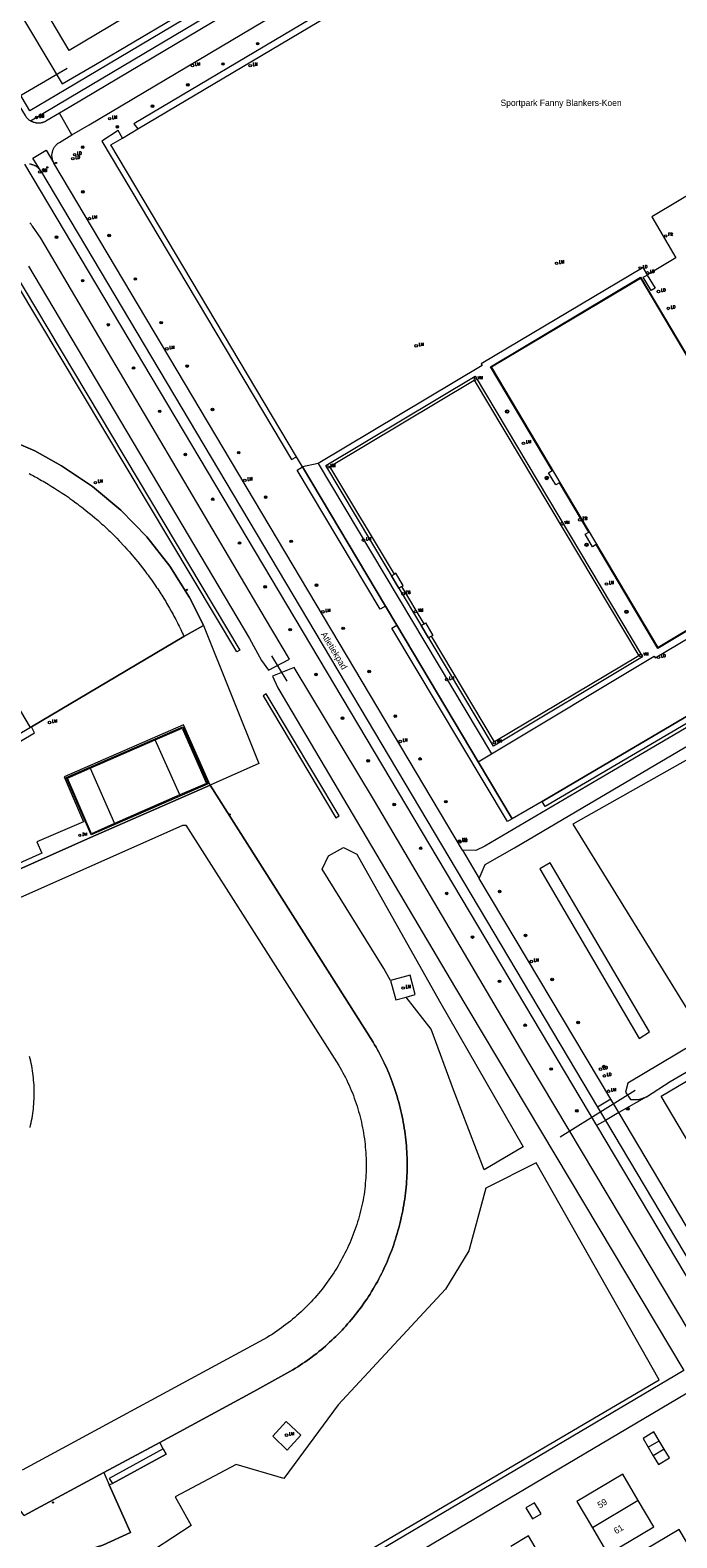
# Model space of a CAD drawing. Header units: metres. Extents: x 138165 to 154469, y 480134 to 494189.
# Tile 839 of 1056: x 145337 to 145464, y 488922 to 489217. Entities that reach past the tile are written whole.
import ezdxf

# ---------------------------------------------------------------- set-up
doc = ezdxf.new("R2010")
doc.units = ezdxf.units.M
doc.header["$LTSCALE"] = 0.001
doc.header["$MEASUREMENT"] = 0
for name, color, linetype, lineweight in [('TOP-L-duiker', 7, 'Continuous', 0), ('TOP-L-terrein schutting raster hek leuning', 7, 'Continuous', 0), ('TOP-L-topo objecten punt', 7, 'Continuous', 0), ('TOP-L-topo objecten vlak', 7, 'Continuous', 0), ('TOP-T-topo huisnummering naamgeving', 7, 'Continuous', 0)]:
    doc.layers.add(name, color=color, linetype=linetype, lineweight=lineweight)
doc.styles.add('Style-INTL_ISO', font='INTL_ISO.shx')
doc.styles.add('Style-STANDARD', font='STANDARD.shx')

# ---------------------------------------------------------------- blocks, each defined once
blk = doc.blocks.new('24')
at = {"layer": 'TOP-L-topo objecten punt', "color": 7, "linetype": 'Continuous', "lineweight": 0}
for radius in [0.025, 0.0182, 0.0115, 0.005]:
    blk.add_circle((0, 0), radius, dxfattribs=at)
blk = doc.blocks.new('304')
at = {"layer": 'TOP-L-topo objecten punt', "color": 7, "linetype": 'Continuous', "lineweight": 0}
blk.add_circle((0, 0), 0.0225, dxfattribs=at)
at = {"layer": 'TOP-L-topo objecten punt', "color": 7, "linetype": 'Continuous', "lineweight": 0, "style": 'Style-STANDARD'}
blk.add_text('ZM', height=0.054, dxfattribs=at).set_placement((0.043, 0))
blk = doc.blocks.new('306')
at = {"layer": 'TOP-L-topo objecten punt', "color": 7, "linetype": 'Continuous', "lineweight": 0}
blk.add_circle((0, 0), 0.025, dxfattribs=at)
at = {"layer": 'TOP-L-topo objecten punt', "color": 7, "linetype": 'Continuous', "lineweight": 0, "style": 'Style-STANDARD'}
blk.add_text('FR', height=0.06, dxfattribs=at).set_placement((0.0483, 0))
blk = doc.blocks.new('39')
at = {"layer": 'TOP-L-topo objecten punt', "color": 7, "linetype": 'Continuous', "lineweight": 0}
for p, q in [((0.0175, 0.0175), (-0.0175, 0.0175)), ((-0.0175, 0.0175), (-0.0175, -0.0175)), ((0.0175, 0.0175), (0.0175, -0.0175)), ((0.0175, -0.0175), (-0.0175, -0.0175))]:
    blk.add_line(p, q, dxfattribs=at)
blk.add_circle((0, 0), 0.0332, dxfattribs=at)
blk = doc.blocks.new('121')
at = {"layer": 'TOP-L-topo objecten punt', "color": 7, "linetype": 'Continuous', "lineweight": 0}
blk.add_circle((0, 0), 0.025, dxfattribs=at)
at = {"layer": 'TOP-L-topo objecten punt', "color": 7, "linetype": 'Continuous', "lineweight": 0, "style": 'Style-STANDARD'}
blk.add_text('LD', height=0.06, dxfattribs=at).set_placement((0.0483, 0))
blk = doc.blocks.new('10')
at = {"layer": 'TOP-L-topo objecten punt', "linetype": 'Continuous', "lineweight": 0}
blk.add_circle((0, 0), 0.0125, dxfattribs=at)
blk = doc.blocks.new('16')
at = {"layer": 'TOP-L-topo objecten punt', "color": 7, "linetype": 'Continuous', "lineweight": 0}
blk.add_circle((0, 0), 0.025, dxfattribs=at)
at = {"layer": 'TOP-L-topo objecten punt', "color": 7, "linetype": 'Continuous', "lineweight": 0, "style": 'Style-STANDARD'}
blk.add_text('LM', height=0.06, dxfattribs=at).set_placement((0.0483, 0))
blk = doc.blocks.new('28')
at = {"layer": 'TOP-L-topo objecten punt', "color": 7, "linetype": 'Continuous', "lineweight": 0}
blk.add_circle((0, 0), 0.025, dxfattribs=at)
at = {"layer": 'TOP-L-topo objecten punt', "color": 7, "linetype": 'Continuous', "lineweight": 0, "style": 'Style-STANDARD'}
blk.add_text('VM', height=0.06, dxfattribs=at).set_placement((0.0483, 0))
blk = doc.blocks.new('85')
at = {"layer": 'TOP-L-topo objecten punt', "color": 7, "linetype": 'Continuous', "lineweight": 0}
blk.add_circle((0, 0), 0.025, dxfattribs=at)
at = {"layer": 'TOP-L-topo objecten punt', "color": 7, "linetype": 'Continuous', "lineweight": 0, "style": 'Style-STANDARD'}
blk.add_text('ZB', height=0.06, dxfattribs=at).set_placement((0.0483, 0))
blk = doc.blocks.new('14')
at = {"layer": 'TOP-L-topo objecten punt', "color": 7, "linetype": 'Continuous', "lineweight": 0}
blk.add_circle((0, 0), 0.025, dxfattribs=at)
at = {"layer": 'TOP-L-topo objecten punt', "color": 7, "linetype": 'Continuous', "lineweight": 0, "style": 'Style-STANDARD'}
blk.add_text('VB', height=0.06, dxfattribs=at).set_placement((0.0483, 0))
blk = doc.blocks.new('175')
at = {"layer": 'TOP-L-topo objecten punt', "color": 7, "linetype": 'Continuous', "lineweight": 0}
blk.add_circle((0, 0), 0.025, dxfattribs=at)
at = {"layer": 'TOP-L-topo objecten punt', "color": 7, "linetype": 'Continuous', "lineweight": 0, "style": 'Style-STANDARD'}
blk.add_text('SB', height=0.06, dxfattribs=at).set_placement((0.0483, 0))

msp = doc.modelspace()

# ---------------------------------------------------------------- linework, layer by layer
at = {"layer": 'TOP-L-duiker', "flags": 128}
for points in [[(145344.54, 489209.97), (145325.45, 489198.81)], [(145387.77, 489089.72), (145384.72, 489094.73)], [(145441.37, 489000.36), (145456.05, 489009.47)]]:
    msp.add_lwpolyline(points, dxfattribs=at)
at = {"layer": 'TOP-L-terrein schutting raster hek leuning', "flags": 128}
for points in [[(145528.15, 489119.31), (145437.8, 489066.15), (145431.91, 489062.71), (145431.89, 489062.76), (145425.24, 489073.91), (145409.26, 489100.73), (145407.02, 489104.49), (145390.74, 489131.81), (145389.58, 489133.77), (145353.12, 489194.95), (145355.39, 489196.3), (145358.4, 489198.09), (145462.93, 489260.15), (145465, 489261.37), (145497.73, 489207.03)], [(145460.54, 489096.18), (145448.42, 489116.56), (145447.67, 489116.13), (145446.26, 489118.56), (145447, 489119.01), (145441.23, 489128.67), (145440.5, 489128.24), (145439.05, 489130.65), (145439.79, 489131.1), (145427.69, 489151.42), (145457.14, 489169.01), (145489.99, 489113.79), (145460.54, 489096.18)], [(145428.24, 489077), (145395.33, 489132.09), (145424.68, 489149.62), (145457.53, 489094.52), (145428.24, 489077)], [(145264.99, 489127.94), (145271.1, 489132), (145277.6, 489135.47), (145284.43, 489138.23), (145291.51, 489140.27), (145298.76, 489141.56), (145303.54, 489141.99), (145310.69, 489142.05), (145317.8, 489141.36), (145324.81, 489139.93), (145331.63, 489137.78), (145338.18, 489134.92), (145343.44, 489132), (145349.5, 489127.94), (145355.1, 489123.27), (145360.19, 489118.04), (145364.7, 489112.31), (145368.58, 489106.13), (145371.3, 489100.72), (145371.32, 489100.67)], [(145371.32, 489100.67), (145367.47, 489098.52), (145337.56, 489080.77), (145337.37, 489080.66), (145312.87, 489066.15), (145310.7, 489064.74), (145309.93, 489064.43), (145309.14, 489064.2), (145308.32, 489064.05), (145307.49, 489063.99), (145306.66, 489064.01), (145305.83, 489064.13), (145305.02, 489064.33), (145304.24, 489064.61), (145303.49, 489064.97), (145302.79, 489065.41), (145302.13, 489065.92), (145301.53, 489066.5), (145301.03, 489067.08), (145289.41, 489086.6), (145285.27, 489093.55), (145267.5, 489123.82), (145264.99, 489127.94)], [(145371.32, 489100.67), (145382.21, 489073.59), (145372.61, 489069.31)], [(145349.23, 489059.62), (145344.36, 489070.86), (145367.24, 489080.81), (145372.2, 489069.61), (145349.23, 489059.62)], [(145372.61, 489069.31), (145349.15, 489059.05), (145312.4, 489042.73), (145312.32, 489043.11)], [(145372.61, 489069.31), (145404.6, 489018.94), (145404.91, 489018.41), (145405.19, 489017.93), (145405.49, 489017.4), (145405.75, 489016.92), (145406.01, 489016.43), (145406.29, 489015.89), (145406.53, 489015.39), (145406.8, 489014.84), (145407.06, 489014.29), (145407.28, 489013.78), (145407.5, 489013.28), (145407.74, 489012.72), (145407.97, 489012.15), (145408.17, 489011.64), (145408.37, 489011.12), (145408.58, 489010.55), (145408.76, 489010.03), (145408.95, 489009.45), (145409.14, 489008.86), (145409.32, 489008.28), (145409.49, 489007.69), (145409.64, 489007.16), (145409.8, 489006.57), (145409.93, 489006.04), (145410.08, 489005.44), (145410.2, 489004.91), (145410.33, 489004.31), (145410.44, 489003.77), (145410.54, 489003.23), (145410.64, 489002.62), (145410.74, 489002.02), (145410.82, 489001.47), (145410.91, 489000.87), (145410.98, 489000.32), (145411.04, 488999.78), (145411.1, 488999.17), (145411.15, 488998.56), (145411.19, 488998.01), (145411.23, 488997.46), (145411.26, 488996.85), (145411.28, 488996.24), (145411.29, 488995.68), (145411.3, 488995.07), (145411.3, 488994.52), (145411.29, 488993.91), (145411.28, 488993.36), (145411.26, 488992.75), (145411.23, 488992.2), (145411.19, 488991.59), (145411.15, 488991.04), (145411.1, 488990.43), (145411.04, 488989.88), (145410.97, 488989.27), (145410.9, 488988.73), (145410.82, 488988.12), (145410.74, 488987.58), (145410.64, 488986.97), (145410.54, 488986.43), (145410.43, 488985.83), (145410.32, 488985.29), (145410.21, 488984.75), (145410.07, 488984.15), (145409.93, 488983.56), (145409.78, 488982.98), (145409.64, 488982.46), (145409.49, 488981.87), (145409.34, 488981.34), (145409.17, 488980.76), (145409, 488980.23), (145408.84, 488979.71), (145408.66, 488979.19), (145408.46, 488978.62), (145408.27, 488978.1), (145408.06, 488977.54), (145407.86, 488977.03), (145407.65, 488976.52), (145407.44, 488976.02), (145407.22, 488975.51), (145407, 488975.01), (145406.74, 488974.46), (145406.51, 488973.97), (145406.27, 488973.48), (145406.02, 488972.99), (145405.73, 488972.45), (145405.45, 488971.91), (145405.18, 488971.44), (145404.91, 488970.96), (145404.63, 488970.49), (145404.31, 488969.97), (145404.02, 488969.5), (145403.73, 488969.04), (145403.43, 488968.58), (145403.12, 488968.13), (145402.81, 488967.68), (145402.46, 488967.18), (145402.14, 488966.74), (145401.78, 488966.25), (145401.44, 488965.82), (145401.1, 488965.39), (145400.72, 488964.91), (145400.33, 488964.45), (145399.98, 488964.03), (145399.62, 488963.62), (145399.26, 488963.21), (145398.89, 488962.8), (145398.51, 488962.4), (145398.09, 488961.96), (145397.71, 488961.57), (145397.32, 488961.19), (145396.93, 488960.81), (145396.53, 488960.43), (145396.08, 488960.02), (145395.68, 488959.65), (145395.27, 488959.29), (145394.81, 488958.89), (145394.39, 488958.54), (145393.96, 488958.19), (145393.54, 488957.85), (145393.05, 488957.48), (145392.62, 488957.15), (145392.13, 488956.79), (145391.68, 488956.47), (145391.24, 488956.15), (145390.78, 488955.84), (145390.28, 488955.51), (145389.82, 488955.21), (145389.36, 488954.92), (145388.84, 488954.6), (145381.2, 488950.38), (145362.73, 488940.38), (145351.77, 488934.45)], [(145351.77, 488934.45), (145336.13, 488926.04), (145320.71, 488945.89), (145296.01, 488977.73), (145295.36, 488977.27)], [(145363.4, 488939.14), (145352.81, 488933.33), (145353.42, 488932.33)], [(145363.4, 488939.14), (145363.98, 488938.07), (145353.42, 488932.33)], [(145351.77, 488934.45), (145352.82, 488932.07), (145356.97, 488922.71), (145351.53, 488920.22), (145348.4, 488919.25), (145342.83, 488917.78), (145346.67, 488911.91), (145329.99, 488901.47)]]:
    msp.add_lwpolyline(points, dxfattribs=at)
at = {"layer": 'TOP-L-topo objecten vlak', "flags": 128}
for points in [[(145308.43, 489265.71), (145343.56, 489206.96), (145350.13, 489210.75), (145402.82, 489241.93), (145408.9, 489245.62), (145406.95, 489249.04), (145405.09, 489249.03), (145402.37, 489247.72), (145344.96, 489213.48), (145312.68, 489267.8)], [(145345.48, 489196.93), (145348.88, 489198.88), (145460.04, 489264.95)], [(145462.3, 489261.19), (145357.63, 489199.11), (145358.4, 489198.09)], [(145358.4, 489198.09), (145462.93, 489260.15)], [(145411.3, 489245.64), (145344.27, 489205.81), (145337.23, 489201.63), (145334.86, 489205.64)], [(145337.33, 489199.69), (145344.97, 489204.22), (145411.29, 489243.66)], [(145409.46, 489240.68), (145345.25, 489202.52), (145343.04, 489201.19)], [(145334.75, 489203.28), (145336.31, 489200.75), (145336.36, 489200.67), (145336.41, 489200.59), (145336.51, 489200.44), (145336.57, 489200.37), (145336.63, 489200.3), (145336.69, 489200.23), (145336.76, 489200.16), (145336.82, 489200.09), (145336.89, 489200.03), (145336.96, 489199.97), (145337.03, 489199.91), (145337.11, 489199.85), (145337.18, 489199.79), (145337.26, 489199.74), (145337.33, 489199.69)], [(145343.04, 489201.19), (145340.35, 489199.6), (145340.27, 489199.56), (145340.17, 489199.51), (145340.08, 489199.48), (145340, 489199.44), (145339.9, 489199.4), (145339.81, 489199.37), (145339.72, 489199.35), (145339.62, 489199.32), (145339.53, 489199.3), (145339.42, 489199.28), (145339.33, 489199.26), (145339.22, 489199.25), (145339.12, 489199.24), (145339.02, 489199.24), (145338.92, 489199.23), (145338.83, 489199.23), (145338.73, 489199.24), (145338.64, 489199.25), (145338.55, 489199.26), (145338.44, 489199.27), (145338.34, 489199.29), (145338.24, 489199.31), (145338.14, 489199.34), (145338.05, 489199.36), (145337.95, 489199.39), (145337.86, 489199.43), (145337.78, 489199.46), (145337.68, 489199.5), (145337.6, 489199.54), (145337.5, 489199.59), (145337.42, 489199.64), (145337.33, 489199.69)], [(145345.48, 489196.93), (145343.04, 489201.19)], [(145341.96, 489191.39), (145341.89, 489191.53), (145341.83, 489191.65), (145341.78, 489191.78), (145341.72, 489191.93), (145341.68, 489192.06), (145341.64, 489192.21), (145341.62, 489192.35), (145341.59, 489192.48), (145341.58, 489192.64), (145341.57, 489192.78), (145341.57, 489192.93), (145341.57, 489193.07), (145341.59, 489193.23), (145341.61, 489193.36), (145341.64, 489193.52), (145341.67, 489193.65), (145341.71, 489193.8), (145341.76, 489193.93), (145341.82, 489194.08), (145341.87, 489194.2), (145341.94, 489194.33), (145342.02, 489194.46), (145342.09, 489194.58), (145342.17, 489194.69), (145342.26, 489194.8), (145342.36, 489194.91), (145342.46, 489195.02), (145342.57, 489195.12), (145342.68, 489195.21), (145342.8, 489195.31), (145342.92, 489195.39), (145343.05, 489195.47), (145345.48, 489196.93)], [(145355.39, 489196.3), (145354.55, 489197.79), (145351.33, 489195.68), (145388.58, 489133.23), (145389.58, 489133.77)], [(145389.58, 489133.77), (145353.12, 489194.95), (145355.39, 489196.3)], [(145355.39, 489196.3), (145358.4, 489198.09)], [(145339.29, 489189.92), (145337.8, 489192.37), (145340.45, 489193.95), (145341.96, 489191.39)], [(145480.18, 489193.25), (145459.34, 489180.84), (145464.08, 489172.78), (145458.51, 489169.48), (145457.61, 489170.93), (145425.81, 489151.98), (145426, 489151.67), (145393.84, 489132.44)], [(145336.19, 489191.2), (145448.51, 489002.53)], [(145337.18, 489191.24), (145337.29, 489191.23), (145337.4, 489191.21), (145337.52, 489191.18), (145337.62, 489191.15), (145337.74, 489191.12), (145337.84, 489191.08), (145337.94, 489191.04), (145338.04, 489191), (145338.13, 489190.95), (145338.24, 489190.9), (145338.34, 489190.84), (145338.43, 489190.79), (145338.52, 489190.72), (145338.61, 489190.65), (145338.7, 489190.59), (145338.78, 489190.52), (145338.87, 489190.43), (145338.95, 489190.35), (145339.02, 489190.28), (145339.09, 489190.19), (145339.15, 489190.11), (145339.22, 489190.02), (145339.29, 489189.92)], [(145339.29, 489189.92), (145448.68, 489006.18)], [(145422.15, 489056.59), (145341.96, 489191.39)], [(145384.08, 489091.89), (145388.17, 489094.08), (145383.51, 489101.95), (145344.54, 489167.9), (145339.39, 489176.67), (145337.71, 489179.05), (145337.64, 489179.18), (145337.57, 489179.29), (145337.49, 489179.4), (145337.4, 489179.5), (145337.31, 489179.61), (145337.22, 489179.7)], [(145377.84, 489095.47), (145330.16, 489175.09), (145330.8, 489175.47), (145378.48, 489095.86), (145377.84, 489095.47)], [(145336.99, 489171.14), (145380.33, 489098.09), (145382.73, 489093.77), (145384.08, 489091.89)], [(145459.99, 489166.87), (145459.19, 489166.43), (145457.67, 489169), (145458.45, 489169.43), (145459.99, 489166.87)], [(145489.79, 489113.83), (145460.6, 489096.38), (145427.88, 489151.42), (145457.09, 489168.83), (145489.79, 489113.83)], [(145408.79, 489110.72), (145396.14, 489131.87), (145424.49, 489148.82), (145456.79, 489094.73), (145428.47, 489077.81), (145416.06, 489098.57)], [(145371.32, 489100.67), (145371.3, 489100.72), (145368.58, 489106.13), (145364.7, 489112.31), (145360.19, 489118.04), (145355.1, 489123.27), (145349.5, 489127.94), (145343.44, 489132), (145338.18, 489134.92), (145331.63, 489137.78), (145324.81, 489139.93), (145317.8, 489141.36), (145310.69, 489142.05), (145303.54, 489141.99), (145298.76, 489141.56), (145291.51, 489140.27), (145284.43, 489138.23), (145277.6, 489135.47), (145271.1, 489132), (145264.99, 489127.94)], [(145390.74, 489131.81), (145389.58, 489133.77)], [(145407.02, 489104.49), (145406.03, 489103.9), (145389.68, 489131.16), (145390.74, 489131.81)], [(145393.84, 489132.44), (145390.74, 489131.81)], [(145390.74, 489131.81), (145407.02, 489104.49)], [(145393.84, 489132.44), (145427.87, 489075.48)], [(145337.11, 489130.47), (145337.42, 489130.3), (145337.92, 489130.03), (145338.25, 489129.85), (145338.57, 489129.68), (145339.21, 489129.33), (145339.53, 489129.15), (145339.85, 489128.96), (145340.48, 489128.59), (145340.8, 489128.41), (145341.42, 489128.03), (145341.73, 489127.84), (145342.04, 489127.64), (145342.66, 489127.25), (145342.97, 489127.05), (145343.58, 489126.65), (145343.89, 489126.44), (145344.19, 489126.24), (145344.79, 489125.82), (145345.09, 489125.61), (145345.69, 489125.18), (145346.28, 489124.75), (145346.57, 489124.53), (145346.86, 489124.31), (145347.45, 489123.87), (145347.73, 489123.64), (145348.31, 489123.19), (145348.88, 489122.73), (145349.16, 489122.49), (145349.44, 489122.26), (145350, 489121.79), (145350.28, 489121.55), (145350.55, 489121.31), (145350.83, 489121.07), (145351.38, 489120.58), (145351.65, 489120.33), (145352.18, 489119.83), (145352.72, 489119.33), (145352.98, 489119.08), (145353.51, 489118.57), (145353.77, 489118.31), (145354.02, 489118.05), (145354.28, 489117.79), (145354.79, 489117.26), (145355.04, 489117), (145355.54, 489116.46), (145355.79, 489116.19), (145356.29, 489115.65), (145356.53, 489115.38), (145356.77, 489115.1), (145357.01, 489114.83), (145357.25, 489114.55), (145357.73, 489113.99), (145357.96, 489113.71), (145358.43, 489113.15), (145358.89, 489112.57), (145359.34, 489112), (145359.78, 489111.42), (145360.22, 489110.83), (145360.44, 489110.54), (145360.66, 489110.24), (145361.08, 489109.65), (145361.51, 489109.05), (145361.92, 489108.44), (145362.12, 489108.14), (145362.33, 489107.83), (145362.53, 489107.53), (145362.92, 489106.91), (145363.12, 489106.6), (145363.51, 489105.98), (145363.89, 489105.35), (145364.08, 489105.04), (145364.45, 489104.41), (145364.63, 489104.09), (145364.99, 489103.45), (145365.34, 489102.81), (145365.51, 489102.49), (145365.69, 489102.16), (145365.86, 489101.84), (145366.19, 489101.19), (145366.36, 489100.86), (145366.52, 489100.53), (145366.84, 489099.88), (145367.15, 489099.21), (145367.31, 489098.88), (145367.47, 489098.52)], [(145427.87, 489075.48), (145459.82, 489094.63), (145460.01, 489094.32), (145495.64, 489115.51), (145497.49, 489112.39), (145500.28, 489107.86), (145503.9, 489110.04), (145505.35, 489107.55), (145527.39, 489120.68)], [(145437.8, 489066.15), (145528.15, 489119.31)], [(145528.15, 489119.31), (145528.82, 489118.21), (145438.37, 489065.18), (145437.8, 489066.15)], [(145529.49, 489117.78), (145526.78, 489116.17), (145448.79, 489070.47), (145426.56, 489057.39), (145424.79, 489056.49), (145422.15, 489056.59)], [(145425.44, 489051), (145426.65, 489053.75), (145432.36, 489057.06), (145445.77, 489064.98), (145532.7, 489116.09)], [(145410.23, 489108.31), (145409.7, 489108), (145408.26, 489110.41), (145408.79, 489110.72)], [(145410.23, 489108.31), (145410.55, 489108.5), (145409.11, 489110.91), (145408.79, 489110.72)], [(145414.61, 489100.99), (145410.23, 489108.31)], [(145337.37, 489080.66), (145330.11, 489092.84), (145328.89, 489095.04), (145327.44, 489097.09), (145325.79, 489098.98), (145323.95, 489100.69), (145321.94, 489102.19), (145319.78, 489103.48), (145317.5, 489104.54), (145315.84, 489105.13), (145313.91, 489105.52), (145311.95, 489105.71), (145309.99, 489105.69), (145308.03, 489105.47), (145306.11, 489105.04), (145304.24, 489104.42), (145302.45, 489103.6), (145301.95, 489103.33), (145285.27, 489093.55)], [(145407.02, 489104.49), (145409.26, 489100.73)], [(145416.06, 489098.57), (145415.48, 489098.27), (145414.07, 489100.67), (145414.61, 489100.99)], [(145414.61, 489100.99), (145414.92, 489101.18), (145416.34, 489098.71), (145416.06, 489098.57)], [(145337.56, 489080.77), (145367.47, 489098.52)], [(145367.47, 489098.52), (145371.32, 489100.67)], [(145371.32, 489100.67), (145382.21, 489073.59), (145372.61, 489069.31)], [(145431.89, 489062.76), (145431.02, 489062.23), (145408.28, 489100.15), (145409.26, 489100.73)], [(145409.26, 489100.73), (145425.24, 489073.91)], [(145471.92, 488953.44), (145435.08, 489015.15), (145404.88, 489066.24), (145389.1, 489092.41), (145384.85, 489090.71), (145385.89, 489088.46), (145420.82, 489029.52), (145465.65, 488954.47), (145322.43, 488869.88), (145203.81, 488800.08)], [(145524.48, 489056.95), (145502.82, 489094.91), (145443.82, 489061.66), (145467.57, 489023.25), (145483.01, 489032.77), (145524.48, 489056.95)], [(145337.37, 489080.66), (145312.87, 489066.15), (145310.7, 489064.74), (145309.93, 489064.43), (145309.14, 489064.2), (145308.32, 489064.05), (145307.49, 489063.99), (145306.66, 489064.01), (145305.83, 489064.13), (145305.02, 489064.33), (145304.24, 489064.61), (145303.49, 489064.97), (145302.79, 489065.41), (145302.13, 489065.92), (145301.53, 489066.5), (145301.03, 489067.08), (145289.41, 489086.6)], [(145397.97, 489063.34), (145383.65, 489087.23), (145383.01, 489086.84), (145397.33, 489062.95), (145397.97, 489063.34)], [(145372.61, 489069.31), (145367.39, 489081.18), (145343.96, 489070.97), (145347.76, 489062.16), (145338.61, 489058.23), (145339.56, 489055.98), (145317.3, 489046.06)], [(145327.1, 489073.09), (145338.16, 489079.64), (145337.56, 489080.77)], [(145337.56, 489080.77), (145337.37, 489080.66)], [(145361.82, 489078.22), (145367.1, 489080.53), (145371.93, 489069.68), (145366.67, 489067.43)], [(145349.08, 489072.68), (145361.82, 489078.22)], [(145366.67, 489067.43), (145361.82, 489078.22)], [(145425.24, 489073.91), (145427.87, 489075.48)], [(145353.85, 489061.83), (145349.33, 489059.82), (145344.61, 489070.74), (145349.08, 489072.68)], [(145349.08, 489072.68), (145353.85, 489061.83)], [(145425.24, 489073.91), (145431.89, 489062.76)], [(145312.32, 489043.11), (145312.4, 489042.73), (145349.15, 489059.05), (145372.61, 489069.31)], [(145362.73, 488940.38), (145381.2, 488950.38), (145388.84, 488954.6), (145389.36, 488954.92), (145389.82, 488955.21), (145390.28, 488955.51), (145390.78, 488955.84), (145391.24, 488956.15), (145391.68, 488956.47), (145392.13, 488956.79), (145392.62, 488957.15), (145393.05, 488957.48), (145393.54, 488957.85), (145393.96, 488958.19), (145394.39, 488958.54), (145394.81, 488958.89), (145395.27, 488959.29), (145395.68, 488959.65), (145396.08, 488960.02), (145396.53, 488960.43), (145396.93, 488960.81), (145397.32, 488961.19), (145397.71, 488961.57), (145398.09, 488961.96), (145398.51, 488962.4), (145398.89, 488962.8), (145399.26, 488963.21), (145399.62, 488963.62), (145399.98, 488964.03), (145400.33, 488964.45), (145400.72, 488964.91), (145401.1, 488965.39), (145401.44, 488965.82), (145401.78, 488966.25), (145402.14, 488966.74), (145402.46, 488967.18), (145402.81, 488967.68), (145403.12, 488968.13), (145403.43, 488968.58), (145403.73, 488969.04), (145404.02, 488969.5), (145404.31, 488969.97), (145404.63, 488970.49), (145404.91, 488970.96), (145405.18, 488971.44), (145405.45, 488971.91), (145405.73, 488972.45), (145406.02, 488972.99), (145406.27, 488973.48), (145406.51, 488973.97), (145406.74, 488974.46), (145407, 488975.01), (145407.22, 488975.51), (145407.44, 488976.02), (145407.65, 488976.52), (145407.86, 488977.03), (145408.06, 488977.54), (145408.27, 488978.1), (145408.46, 488978.62), (145408.66, 488979.19), (145408.84, 488979.71), (145409, 488980.23), (145409.17, 488980.76), (145409.34, 488981.34), (145409.49, 488981.87), (145409.64, 488982.46), (145409.78, 488982.98), (145409.93, 488983.56), (145410.07, 488984.15), (145410.21, 488984.75), (145410.32, 488985.29), (145410.43, 488985.83), (145410.54, 488986.43), (145410.64, 488986.97), (145410.74, 488987.58), (145410.82, 488988.12), (145410.9, 488988.73), (145410.97, 488989.27), (145411.04, 488989.88), (145411.1, 488990.43), (145411.15, 488991.04), (145411.19, 488991.59), (145411.23, 488992.2), (145411.26, 488992.75), (145411.28, 488993.36), (145411.29, 488993.91), (145411.3, 488994.52), (145411.3, 488995.07), (145411.29, 488995.68), (145411.28, 488996.24), (145411.26, 488996.85), (145411.23, 488997.46), (145411.19, 488998.01), (145411.15, 488998.56), (145411.1, 488999.17), (145411.04, 488999.78), (145410.98, 489000.32), (145410.91, 489000.87), (145410.82, 489001.47), (145410.74, 489002.02), (145410.64, 489002.62), (145410.54, 489003.23), (145410.44, 489003.77), (145410.33, 489004.31), (145410.2, 489004.91), (145410.08, 489005.44), (145409.93, 489006.04), (145409.8, 489006.57), (145409.64, 489007.16), (145409.49, 489007.69), (145409.32, 489008.28), (145409.14, 489008.86), (145408.95, 489009.45), (145408.76, 489010.03), (145408.58, 489010.55), (145408.37, 489011.12), (145408.17, 489011.64), (145407.97, 489012.15), (145407.74, 489012.72), (145407.5, 489013.28), (145407.28, 489013.78), (145407.06, 489014.29), (145406.8, 489014.84), (145406.53, 489015.39), (145406.29, 489015.89), (145406.01, 489016.43), (145405.75, 489016.92), (145405.49, 489017.4), (145405.19, 489017.93), (145404.91, 489018.41), (145404.6, 489018.94), (145372.61, 489069.31)], [(145366.67, 489067.43), (145353.85, 489061.83)], [(145437.8, 489066.15), (145431.91, 489062.71), (145431.89, 489062.76)], [(145292.82, 489028.49), (145367.27, 489061.48), (145367.87, 489061.48), (145397.88, 489014.35), (145398.15, 489013.87), (145398.42, 489013.4), (145398.69, 489012.92), (145398.94, 489012.43), (145399.19, 489011.95), (145399.43, 489011.45), (145399.67, 489010.96), (145399.9, 489010.46), (145400.12, 489009.96), (145400.33, 489009.46), (145400.54, 489008.95), (145400.74, 489008.44), (145400.93, 489007.92), (145401.11, 489007.41), (145401.29, 489006.89), (145401.46, 489006.37), (145401.62, 489005.85), (145401.77, 489005.32), (145401.92, 489004.79), (145402.06, 489004.27), (145402.19, 489003.73), (145402.32, 489003.2), (145402.43, 489002.67), (145402.54, 489002.13), (145402.64, 489001.59), (145402.74, 489001.05), (145402.82, 489000.51), (145402.9, 488999.97), (145402.97, 488999.42), (145403.04, 488998.88), (145403.09, 488998.34), (145403.14, 488997.79), (145403.18, 488997.24), (145403.21, 488996.7), (145403.23, 488996.15), (145403.25, 488995.6), (145403.26, 488995.06), (145403.26, 488994.51), (145403.25, 488993.96), (145403.23, 488993.41), (145403.21, 488992.87), (145403.18, 488992.32), (145403.14, 488991.77), (145403.09, 488991.23), (145403.04, 488990.68), (145402.98, 488990.14), (145402.91, 488989.6), (145402.83, 488989.05), (145402.74, 488988.51), (145402.64, 488987.97), (145402.54, 488987.42), (145402.42, 488986.88), (145402.3, 488986.34), (145402.16, 488985.8), (145402.03, 488985.26), (145401.88, 488984.72), (145401.73, 488984.19), (145401.57, 488983.66), (145401.4, 488983.13), (145401.22, 488982.6), (145401.04, 488982.08), (145400.85, 488981.56), (145400.66, 488981.04), (145400.45, 488980.52), (145400.24, 488980.01), (145400.02, 488979.5), (145399.8, 488978.99), (145399.57, 488978.48), (145399.33, 488977.98), (145399.08, 488977.48), (145398.83, 488976.99), (145398.57, 488976.5), (145398.3, 488976.01), (145398.03, 488975.53), (145397.75, 488975.05), (145397.47, 488974.57), (145397.17, 488974.1), (145396.88, 488973.63), (145396.57, 488973.17), (145396.26, 488972.71), (145395.94, 488972.25), (145395.62, 488971.8), (145395.29, 488971.35), (145394.95, 488970.91), (145394.61, 488970.47), (145394.26, 488970.04), (145393.91, 488969.61), (145393.55, 488969.19), (145393.18, 488968.77), (145392.81, 488968.36), (145392.43, 488967.95), (145392.05, 488967.55), (145391.66, 488967.15), (145391.27, 488966.76), (145390.87, 488966.38), (145390.46, 488965.99), (145390.05, 488965.62), (145389.64, 488965.25), (145389.22, 488964.89), (145388.8, 488964.53), (145388.37, 488964.18), (145387.93, 488963.83), (145387.49, 488963.49), (145387.05, 488963.16), (145386.6, 488962.83), (145386.15, 488962.51), (145385.69, 488962.19), (145385.23, 488961.88), (145384.77, 488961.58), (145384.3, 488961.28), (145383.82, 488960.99), (145335.71, 488934.92)], [(145408.04, 489031.02), (145406.75, 489033.35), (145394.59, 489052.83), (145395.89, 489055.45), (145398.83, 489057.12), (145401.39, 489055.81), (145417.67, 489026.95), (145434.07, 488998.39), (145426.42, 488993.87), (145420.37, 489009.59), (145416.01, 489021.49), (145411.11, 489027.77)], [(145422.15, 489056.59), (145425.44, 489051)], [(145458.89, 489020.92), (145439.35, 489054.11), (145437.38, 489052.9), (145456.83, 489019.65), (145458.89, 489020.92)], [(145451.29, 489007.71), (145425.44, 489051)], [(145523.5, 489047.82), (145522.19, 489049.9), (145519.32, 489049.35), (145506.95, 489042.17), (145491.34, 489032.9), (145467.56, 489018.57), (145454.63, 489010.86), (145454.19, 489009.11), (145455.13, 489007.67), (145456.76, 489007.64), (145458.3, 489008.2)], [(145458.3, 489008.2), (145462.93, 489011.22), (145487.09, 489025.28), (145509.08, 489038.18), (145522.73, 489046.43), (145523.5, 489047.82)], [(145481.84, 488993.28), (145482.62, 488989.13), (145476.19, 488983.1), (145461.18, 489008.31), (145526.08, 489046.71)], [(145411.11, 489027.77), (145412.89, 489028.27), (145411.91, 489032.09), (145408.04, 489031.02)], [(145408.04, 489031.02), (145409.06, 489027.19), (145411.11, 489027.77)], [(145337.27, 489002.16), (145337.37, 489002.62), (145337.47, 489003.08), (145337.56, 489003.53), (145337.65, 489004), (145337.73, 489004.46), (145337.8, 489004.92), (145337.86, 489005.39), (145337.91, 489005.85), (145337.96, 489006.32), (145338, 489006.78), (145338.03, 489007.25), (145338.05, 489007.72), (145338.07, 489008.18), (145338.08, 489008.65), (145338.08, 489009.12), (145338.07, 489009.59), (145338.06, 489010.06), (145338.04, 489010.53), (145338.01, 489010.99), (145337.97, 489011.46), (145337.92, 489011.93), (145337.87, 489012.39), (145337.81, 489012.86), (145337.74, 489013.32), (145337.67, 489013.78), (145337.58, 489014.24), (145337.49, 489014.7), (145337.39, 489015.16), (145337.29, 489015.61), (145337.17, 489016.07)], [(145451.29, 489007.71), (145448.68, 489006.18)], [(145452.85, 489005.1), (145451.29, 489007.71)], [(145458.3, 489008.2), (145452.85, 489005.1)], [(145450.24, 489003.57), (145448.51, 489002.53)], [(145448.68, 489006.18), (145450.24, 489003.57)], [(145452.85, 489005.1), (145450.24, 489003.57)], [(145450.24, 489003.57), (145477.96, 488957.01), (145502.3, 488916.12), (145520.41, 488885.6)], [(145522.71, 488887.7), (145504.9, 488917.65), (145480.56, 488958.54), (145452.85, 489005.1)], [(145448.51, 489002.53), (145476.22, 488955.98)], [(145299.98, 488858.6), (145321.52, 488870.9), (145460.77, 488952.68), (145436.63, 488995.22), (145426.77, 488990.28), (145423.42, 488977.96), (145418.84, 488970.43), (145397.75, 488947.73), (145387.11, 488933.28), (145377.72, 488936.04), (145365.76, 488929.7), (145368.91, 488924.05), (145361.72, 488919.34), (145347.93, 488906.21), (145339.55, 488900.82), (145297.75, 488873.95), (145293.66, 488869.45)], [(145307.9, 488856.59), (145328.38, 488868.56), (145467.71, 488950.94)], [(145387.76, 488938.86), (145390.45, 488941.81), (145387.55, 488944.49), (145384.9, 488941.61), (145387.76, 488938.86)], [(145460.78, 488940.72), (145459.76, 488942.44), (145457.61, 488941.16), (145458.63, 488939.44)], [(145351.77, 488934.45), (145362.73, 488940.38)], [(145352.82, 488932.07), (145353.42, 488932.33), (145363.98, 488938.07), (145363.4, 488939.14), (145362.73, 488940.38)], [(145458.63, 488939.44), (145460.78, 488940.72)], [(145458.63, 488939.44), (145459.62, 488937.77)], [(145461.77, 488939.05), (145459.62, 488937.77)], [(145459.62, 488937.77), (145460.64, 488936.05), (145462.79, 488937.33), (145461.77, 488939.05)], [(145461.77, 488939.05), (145460.78, 488940.72)], [(145336.13, 488926.04), (145351.77, 488934.45)], [(145351.77, 488934.45), (145352.82, 488932.07)], [(145456.69, 488928.99), (145453.63, 488934.15), (145444.6, 488928.8), (145447.66, 488923.64)], [(145329.99, 488901.47), (145346.67, 488911.91), (145342.83, 488917.78), (145348.4, 488919.25), (145351.53, 488920.22), (145356.97, 488922.71), (145352.82, 488932.07)], [(145434.6, 488927.52), (145435.88, 488925.37), (145437.6, 488926.39), (145436.32, 488928.54), (145434.6, 488927.52)], [(145456.69, 488928.99), (145447.66, 488923.64)], [(145447.66, 488923.64), (145450.72, 488918.47), (145459.75, 488923.83), (145456.69, 488928.99)], [(145438.83, 488907.94), (145442.27, 488909.98), (145435.13, 488922.02), (145431.69, 488919.98)], [(145467.78, 488918.13), (145464.72, 488923.29), (145455.69, 488917.93), (145458.75, 488912.77)]]:
    msp.add_lwpolyline(points, dxfattribs=at)

# ---------------------------------------------------------------- block references
at = {"layer": 'TOP-L-topo objecten punt', "xscale": 10, "yscale": 10, "zscale": 10}
for name, p in [('24', (145381.95, 489214.82)), ('16', (145369.15, 489210.55)), ('24', (145375.14, 489210.85)), ('16', (145380.47, 489210.51)), ('24', (145368.24, 489206.75)), ('24', (145361.3, 489202.56)), ('175', (145338.55, 489200.37)), ('14', (145338.55, 489200.37)), ('16', (145338.55, 489200.36)), ('16', (145352.9, 489200.11)), ('24', (145354.4, 489198.5)), ('121', (145345.67, 489192.26)), ('121', (145346.01, 489193.05)), ('24', (145347.6, 489194.53)), ('175', (145339.15, 489189.66)), ('14', (145339.15, 489189.66)), ('10', (145340.66, 489190.55)), ('10', (145342.37, 489191.42)), ('24', (145347.64, 489185.76)), ('16', (145348.94, 489180.51)), ('24', (145342.45, 489176.86)), ('24', (145352.8, 489177.2)), ('306', (145462.06, 489177.1)), ('16', (145440.64, 489171.72)), ('121', (145457.07, 489170.8)), ('121', (145458.49, 489169.85)), ('24', (145347.59, 489168.32)), ('24', (145357.93, 489168.66)), ('121', (145460.66, 489166.21)), ('121', (145462.58, 489162.88)), ('24', (145363, 489160.08)), ('24', (145352.62, 489159.68)), ('16', (145364.11, 489154.94)), ('16', (145413.08, 489155.53)), ('24', (145357.59, 489151.2)), ('24', (145368.1, 489151.57)), ('28', (145424.68, 489149.02)), ('24', (145362.72, 489142.7)), ('24', (145373.07, 489143.06)), ('39', (145430.93, 489142.65)), ('16', (145434.14, 489136.42)), ('24', (145367.76, 489134.23)), ('24', (145378.23, 489134.59)), ('28', (145395.74, 489131.76)), ('16', (145350.08, 489128.7)), ('16', (145379.44, 489129.15)), ('39', (145438.7, 489129.61)), ('24', (145373.13, 489125.44)), ('24', (145383.52, 489125.85)), ('85', (145445.2, 489121.4)), ('28', (145441.7, 489120.61)), ('24', (145378.4, 489116.86)), ('24', (145388.52, 489117.19)), ('16', (145402.74, 489117.43)), ('39', (145446.52, 489116.51)), ('10', (145368.04, 489107.64)), ('24', (145383.41, 489108.25)), ('24', (145393.51, 489108.58)), ('85', (145410.51, 489106.88)), ('16', (145450.43, 489108.81)), ('16', (145394.76, 489103.36)), ('28', (145412.94, 489103.38)), ('39', (145454.37, 489103.37)), ('24', (145388.32, 489099.86)), ('24', (145398.75, 489100.11)), ('28', (145457.2, 489094.79)), ('121', (145460.67, 489094.44)), ('24', (145393.4, 489091.04)), ('24', (145403.86, 489091.63)), ('16', (145419.07, 489090.07)), ('16', (145341.1, 489081.63)), ('24', (145398.62, 489082.49)), ('24', (145408.97, 489082.88)), ('16', (145409.91, 489077.92)), ('28', (145428.41, 489077.68)), ('24', (145403.64, 489074.12)), ('24', (145413.84, 489074.49)), ('24', (145408.77, 489065.55)), ('24', (145418.9, 489066.09)), ('10', (145376.44, 489063.58)), ('304', (145347.04, 489059.47)), ('24', (145413.96, 489056.96)), ('16', (145421.57, 489058.39)), ('175', (145421.65, 489058.22)), ('24', (145419.07, 489048.1)), ('24', (145429.46, 489048.47)), ('24', (145424.12, 489039.53)), ('24', (145434.55, 489039.86)), ('16', (145435.68, 489034.73)), ('16', (145410.53, 489029.54)), ('24', (145429.43, 489030.86)), ('24', (145439.77, 489031.2)), ('24', (145434.46, 489022.23)), ('24', (145444.86, 489022.77)), ('24', (145439.57, 489013.64)), ('121', (145449.28, 489013.62)), ('24', (145449.89, 489014.12)), ('121', (145450.02, 489012.29)), ('16', (145450.85, 489009.28)), ('24', (145444.62, 489005.45)), ('24', (145454.63, 489005.83)), ('16', (145387.63, 488941.79)), ('10', (145341.75, 488928.59))]:
    msp.add_blockref(name, p, dxfattribs=at)

# ---------------------------------------------------------------- texts
at = {"layer": 'TOP-T-topo huisnummering naamgeving', "style": 'Style-INTL_ISO'}
msp.add_text('Sportpark Fanny Blankers-Koen', height=1.25, dxfattribs=at).set_placement((145429.63, 489202.6))
for s, rotation, p in [('Atletiekpad', 301.1, (145394.3, 489098.95)), ('59', 31.9, (145449.14, 488927.4)), ('61', 31.9, (145452.35, 488922.33))]:
    msp.add_text(s, height=1.25, rotation=rotation, dxfattribs=at).set_placement(p)

doc.saveas('drawing.dxf')
